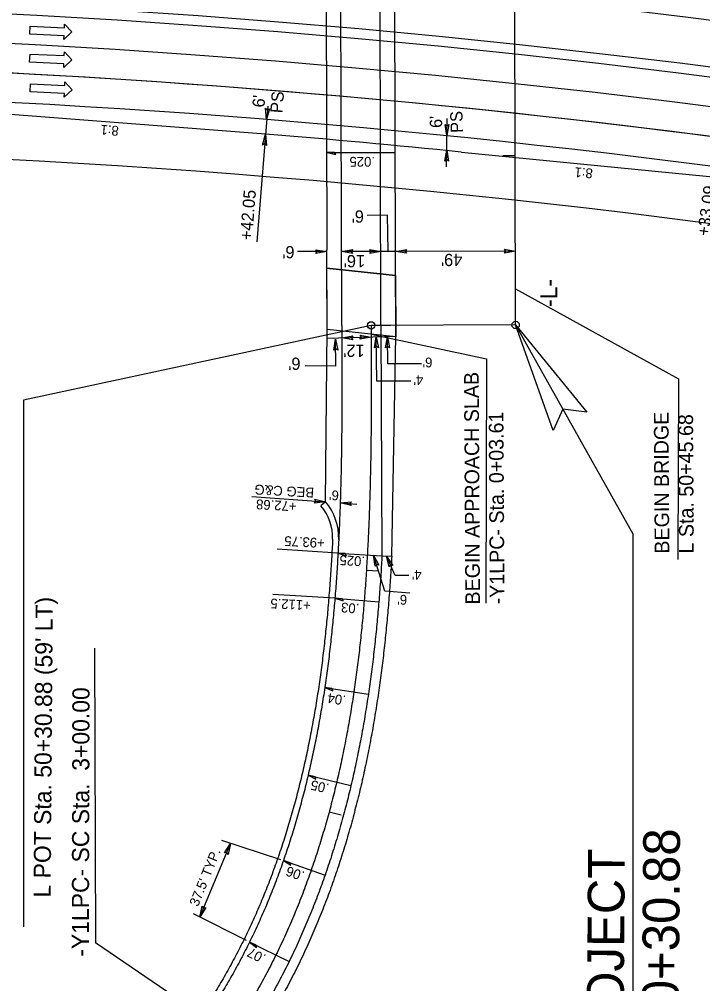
# Model space of a CAD drawing. Extents: x 2389099 to 2405615, y 552200 to 573532.
# Drawn here: x 2395029.1 to 2395308.3, y 553830.9 to 554224.7 of the extents above; entities that cross this region are included whole.
import ezdxf

# ---------------------------------------------------------------- set-up
doc = ezdxf.new("R2010")
doc.units = 0
for name, color, linetype in [('Old_Level_11', 7, 'Continuous'), ('Old_Level_22', 7, 'Continuous'), ('Prop Approach Slab', 7, 'Continuous'), ('Prop Approach Slab Hatching', 7, 'Continuous'), ('Prop Conc 2ft 6in Curb and Gutter', 7, 'Continuous'), ('Prop Dimension', 7, 'Continuous'), ('Prop Dimension Text', 7, 'Continuous'), ('Prop DSN Text', 7, 'Continuous'), ('Prop EOT', 7, 'Continuous'), ('Prop Horizontal Alignment', 7, 'Continuous'), ('Prop Horizontal Alignment Curve and Spiral Data', 7, 'Continuous'), ('Prop Horizontal Alignment Tick Large', 7, 'Continuous'), ('Prop Horizontal Alignment Tick Small', 7, 'Continuous'), ('Prop Lane Arrow Through CELL', 7, 'Continuous'), ('Prop Lane Lines', 7, 'Continuous'), ('Prop Super Arrow 1 Lane CELL', 7, 'Continuous'), ('Prop Superelevation Label', 7, 'Continuous')]:
    doc.layers.add(name, color=color, linetype=linetype)

msp = doc.modelspace()

# ---------------------------------------------------------------- linework, layer by layer
at = {"layer": 'Old_Level_22'}
for p, q in [((2395231.86, 554099.89), (2395279.7, 554014.59)), ((2395279.7, 554014.59), (2395279.71, 553656.75))]:
    msp.add_line(p, q, dxfattribs=at)
at = {"layer": 'Prop Approach Slab'}
for p, q in [((2395154.17, 554362.65), (2395154.78, 554130.56)), ((2395182.79, 554127.29), (2395182.18, 554359.37)), ((2395154.87, 554098.08), (2395154.78, 554130.56)), ((2395182.88, 554095.26), (2395182.79, 554127.29)), ((2395182.81, 554120.03), (2395154.8, 554123.08))]:
    msp.add_line(p, q, dxfattribs=at)
at = {"layer": 'Prop Approach Slab Hatching'}
msp.add_lwpolyline([(2395154.8, 554123.08), (2395182.81, 554120.03), (2395182.87, 554095.03), (2395154.87, 554098.08)], close=True, dxfattribs=at)
at = {"layer": 'Prop Conc 2ft 6in Curb and Gutter'}
msp.add_line((2395154.21, 554027.64), (2395152.31, 554026.02), dxfattribs=at)
for centre, radius, start, end in [((2394908.45, 553950.81), 235.5, 111.6201, 325.7741), ((2395137.11, 554013.02), 20, 358.0934, 40.5119)]:
    msp.add_arc(centre, radius, start, end, dxfattribs=at)
msp.add_spline([(2395157.09, 554012.36), (2395157.04, 554011.29), (2395156.83, 554007.32), (2395156.6, 554003.34), (2395156.35, 553999.38), (2395156.08, 553995.41), (2395155.78, 553991.45), (2395155.46, 553987.5), (2395155.12, 553983.55), (2395154.76, 553979.61), (2395154.36, 553975.67), (2395153.95, 553971.74), (2395153.5, 553967.81), (2395153.03, 553963.89), (2395152.52, 553959.98), (2395151.99, 553956.08), (2395151.43, 553952.18), (2395150.83, 553948.29), (2395150.21, 553944.41), (2395149.55, 553940.53), (2395148.86, 553936.67), (2395148.13, 553932.81), (2395147.37, 553928.97), (2395146.58, 553925.14), (2395145.75, 553921.31), (2395144.88, 553917.5), (2395143.97, 553913.7), (2395143.02, 553909.91), (2395142.04, 553906.14), (2395141.02, 553902.38), (2395139.95, 553898.64), (2395138.85, 553894.91), (2395137.7, 553891.19), (2395136.51, 553887.49), (2395135.28, 553883.81), (2395134.01, 553880.15), (2395132.69, 553876.51), (2395131.33, 553872.88), (2395129.92, 553869.28), (2395128.47, 553865.7), (2395126.97, 553862.14), (2395125.42, 553858.6), (2395123.83, 553855.09), (2395122.2, 553851.6), (2395120.51, 553848.14), (2395118.78, 553844.71), (2395117, 553841.31), (2395115.17, 553837.93), (2395113.29, 553834.58), (2395111.36, 553831.27), (2395109.39, 553827.99), (2395107.36, 553824.74), (2395105.29, 553821.53), (2395103.1, 553818.26)], degree=3, dxfattribs=at)
at = {"layer": 'Prop Dimension'}
for p, q in [((2395203.76, 554177.27), (2395203.83, 554184.18)), ((2395203.72, 554171.29), (2395203.76, 554177.27)), ((2395203.66, 554164.49), (2395203.72, 554171.29)), ((2395179.58, 554144.7), (2395171.15, 554144.66)), ((2395179.81, 554130.09), (2395179.58, 554144.7)), ((2395154.78, 554129.87), (2395142.75, 554129.84)), ((2395176.78, 554129.93), (2395160.78, 554129.89)), ((2395182.78, 554129.94), (2395172.78, 554129.92)), ((2395231.78, 554130.07), (2395182.78, 554129.94)), ((2395231.82, 554114.69), (2395298.34, 554077.96)), ((2395231.86, 554099.89), (2395172.86, 554099.73)), ((2395154.88, 554094.44), (2395182.88, 554095.26)), ((2395158.48, 554083.13), (2395158.32, 554094.16)), ((2395172.87, 554096.12), (2395219.92, 554086.07)), ((2395175.2, 554076.97), (2395174.95, 554095.09)), ((2395179.63, 554084.08), (2395179.48, 554095.1)), ((2395219.92, 554086.07), (2395219.66, 553986.33)), ((2395158.48, 554083.13), (2395145.93, 554083.15)), ((2395193.42, 554084.05), (2395179.63, 554084.08)), ((2395298.34, 554077.96), (2395298.15, 554004.14)), ((2395189, 554076.94), (2395175.2, 554076.97)), ((2395124.05, 554029.79), (2395154.21, 554027.64)), ((2395160.21, 554027.21), (2395167.03, 554026.73)), ((2395159.3, 554006.68), (2395134.46, 554008.34)), ((2395178.45, 553991.14), (2395173.84, 554005.86)), ((2395177.27, 554005.67), (2395181.27, 554005.45)), ((2395182.64, 553997.61), (2395179.1, 554005.52)), ((2395188.23, 553997.6), (2395182.64, 553997.61)), ((2395188.67, 553990.43), (2395178.45, 553991.14)), ((2395158.04, 553988.28), (2395132.74, 553989.77)), ((2395102.82, 553858.12), (2395115.41, 553888.15)), ((2395136, 553881.47), (2395111.88, 553889.3)), ((2395121.87, 553848.56), (2395100.3, 553859.38))]:
    msp.add_line(p, q, dxfattribs=at)
for points in [[(2395131.27, 554188.21), (2395130.14, 554183.79), (2395129.7, 554188.36), (2395130.45, 554187.72)], [(2395204.58, 554181.76), (2395203.76, 554177.27), (2395203.01, 554181.8), (2395203.8, 554181.22)], [(2395128.52, 554173.38), (2395129.66, 554177.8), (2395130.09, 554173.23), (2395129.34, 554173.87)], [(2395202.9, 554166.8), (2395203.72, 554171.29), (2395204.48, 554166.76), (2395203.69, 554167.34)], [(2395150.28, 554130.63), (2395154.78, 554129.87), (2395150.26, 554129.06), (2395150.83, 554129.86)], [(2395165.29, 554129.12), (2395160.78, 554129.89), (2395165.31, 554130.7), (2395164.73, 554129.9)], [(2395172.28, 554130.69), (2395176.78, 554129.93), (2395172.26, 554129.12), (2395172.83, 554129.92)], [(2395187.29, 554129.18), (2395182.78, 554129.94), (2395187.31, 554130.76), (2395186.73, 554129.95)], [(2395227.28, 554130.84), (2395231.78, 554130.07), (2395227.26, 554129.26), (2395227.83, 554130.06)], [(2395247.12, 554056.85), (2395231.86, 554099.89), (2395260.98, 554064.33), (2395251.19, 554065.44)], [(2395247.12, 554056.85), (2395231.86, 554099.89), (2395260.98, 554064.33), (2395251.19, 554065.44)], [(2395157.61, 554089.65), (2395158.32, 554094.16), (2395159.19, 554089.64), (2395158.38, 554090.21)], [(2395165.3, 554093.85), (2395160.8, 554094.62), (2395165.32, 554095.43), (2395164.75, 554094.63)], [(2395168.29, 554095.73), (2395172.79, 554094.96), (2395168.27, 554094.15), (2395168.84, 554094.95)], [(2395174.23, 554090.58), (2395174.95, 554095.09), (2395175.81, 554090.58), (2395175, 554091.14)], [(2395178.77, 554090.59), (2395179.48, 554095.1), (2395180.34, 554090.59), (2395179.53, 554091.15)], [(2395149.78, 554028.73), (2395154.21, 554027.64), (2395149.64, 554027.16), (2395150.27, 554027.92)], [(2395164.65, 554026.12), (2395160.21, 554027.21), (2395164.78, 554027.69), (2395164.15, 554026.93)], [(2395174.45, 554001.34), (2395173.84, 554005.86), (2395175.96, 554001.79), (2395175.02, 554002.09)], [(2395180.17, 554001.08), (2395179.1, 554005.52), (2395181.63, 554001.69), (2395180.66, 554001.9)], [(2395112.97, 553884.3), (2395115.41, 553888.15), (2395114.41, 553883.67), (2395113.89, 553884.51)], [(2395105.27, 553861.97), (2395102.82, 553858.12), (2395103.82, 553862.6), (2395104.34, 553861.76)]]:
    msp.add_lwpolyline(points, close=True, dxfattribs=at)
msp.add_arc((2394828.31, 550434.92), 3737.71, 73.27853, 89.01084, dxfattribs=at)
at = {"layer": 'Prop DSN Text'}
msp.add_line((2395130.58, 554189.23), (2395126.12, 554133.83), dxfattribs=at)
at = {"layer": 'Prop EOT'}
for p, q in [((2395160.86, 554099.7), (2395158.69, 554921.89)), ((2395176.86, 554099.74), (2395176.26, 554329.14)), ((2395129.66, 554177.8), (2394992.08, 554188.34)), ((2395209.68, 554170.5), (2395316.65, 554160.04)), ((2395154.21, 554027.64), (2395154.91, 554098.07)), ((2395176.86, 554099.74), (2395177.27, 554005.66)), ((2395181.27, 554005.45), (2395182.88, 554095.26))]:
    msp.add_line(p, q, dxfattribs=at)
for centre, radius, start, end in [((2394865.6, 554590.75), 1087, 256.52302, 12.63033), ((2394865.6, 554590.75), 1063, 256.52302, 12.63033), ((2394828.31, 550434.92), 3879, 67.475, 106.78848), ((2394828.31, 550434.92), 3867, 59.69891, 109.59769), ((2394828.31, 550434.92), 3843, 59.69891, 123.9393), ((2394828.31, 550434.92), 3839, 59.69891, 123.9393), ((2394828.31, 550434.92), 3801, 59.69891, 123.9393), ((2394828.31, 550434.92), 3797, 59.69891, 123.9393), ((2394828.31, 550434.92), 3761, 73.27853, 87.18326), ((2394908.45, 553950.81), 256, 111.6201, 325.7741), ((2394908.45, 553950.81), 260, 116.4784, 325.7741), ((2394828.31, 550434.92), 3755, 84.17087, 85.39696), ((2394908.45, 553950.81), 238, 111.6201, 325.7741), ((2395137.11, 554013.02), 22.5, 358.0934, 40.5115)]:
    msp.add_arc(centre, radius, start, end, dxfattribs=at)
for points in [[(2395160.86, 554099.7), (2395160.87, 554095.65), (2395160.88, 554091.6), (2395160.89, 554087.55), (2395160.9, 554083.5), (2395160.9, 554079.46), (2395160.9, 554075.42), (2395160.89, 554071.38), (2395160.87, 554067.35), (2395160.85, 554063.32), (2395160.82, 554059.29), (2395160.79, 554055.26), (2395160.74, 554051.24), (2395160.68, 554047.22), (2395160.61, 554043.2), (2395160.53, 554039.19), (2395160.43, 554035.17), (2395160.32, 554031.16), (2395160.2, 554027.16), (2395160.06, 554023.16), (2395159.9, 554019.16), (2395159.73, 554015.16), (2395159.54, 554011.17), (2395159.33, 554007.18), (2395159.1, 554003.19), (2395158.84, 553999.21), (2395158.57, 553995.23), (2395158.28, 553991.26), (2395157.96, 553987.29), (2395157.61, 553983.33), (2395157.25, 553979.37), (2395156.85, 553975.41), (2395156.43, 553971.46), (2395155.98, 553967.52), (2395155.51, 553963.58), (2395155, 553959.65), (2395154.47, 553955.73), (2395153.9, 553951.81), (2395153.3, 553947.9), (2395152.68, 553944), (2395152.01, 553940.1), (2395151.32, 553936.22), (2395150.59, 553932.34), (2395149.82, 553928.47), (2395149.02, 553924.62), (2395148.19, 553920.77), (2395147.31, 553916.93), (2395146.4, 553913.11), (2395145.45, 553909.3), (2395144.46, 553905.5), (2395143.43, 553901.71), (2395142.35, 553897.94), (2395141.24, 553894.18), (2395140.09, 553890.44), (2395138.89, 553886.71), (2395137.65, 553883.01), (2395136.36, 553879.31), (2395135.03, 553875.64), (2395133.66, 553871.99), (2395132.24, 553868.36), (2395130.78, 553864.74), (2395129.27, 553861.15), (2395127.71, 553857.59), (2395126.1, 553854.04), (2395124.45, 553850.53), (2395122.75, 553847.03), (2395121, 553843.57), (2395119.2, 553840.13), (2395117.36, 553836.72), (2395115.46, 553833.34), (2395113.51, 553830), (2395111.52, 553826.68), (2395109.47, 553823.4), (2395107.38, 553820.16), (2395105.18, 553816.87)], [(2395177.27, 554005.67), (2395177.06, 554002.1), (2395176.81, 553998.03), (2395176.53, 553993.95), (2395176.22, 553989.87), (2395175.89, 553985.79), (2395175.54, 553981.72), (2395175.16, 553977.64), (2395174.76, 553973.57), (2395174.32, 553969.49), (2395173.86, 553965.42), (2395173.37, 553961.36), (2395172.85, 553957.29), (2395172.29, 553953.23), (2395171.71, 553949.17), (2395171.09, 553945.11), (2395170.43, 553941.06), (2395169.75, 553937.01), (2395169.02, 553932.97), (2395168.26, 553928.93), (2395167.47, 553924.9), (2395166.63, 553920.87), (2395165.75, 553916.85), (2395164.84, 553912.84), (2395163.89, 553908.84), (2395162.89, 553904.85), (2395161.85, 553900.86), (2395160.77, 553896.89), (2395159.64, 553892.92), (2395158.47, 553888.97), (2395157.25, 553885.03), (2395155.99, 553881.1), (2395154.68, 553877.19), (2395153.33, 553873.29), (2395151.92, 553869.41), (2395150.47, 553865.55), (2395148.97, 553861.7), (2395147.41, 553857.87), (2395145.81, 553854.06), (2395144.16, 553850.27), (2395142.45, 553846.5), (2395140.69, 553842.76), (2395138.88, 553839.04), (2395137.01, 553835.34), (2395135.09, 553831.67), (2395133.12, 553828.03), (2395131.09, 553824.42), (2395129.01, 553820.83), (2395126.87, 553817.28), (2395124.67, 553813.76), (2395122.42, 553810.27), (2395120.14, 553806.86)], [(2395181.27, 554005.45), (2395181.06, 554001.86), (2395180.8, 553997.76), (2395180.52, 553993.66), (2395180.21, 553989.56), (2395179.88, 553985.46), (2395179.53, 553981.36), (2395179.14, 553977.26), (2395178.74, 553973.16), (2395178.3, 553969.06), (2395177.83, 553964.96), (2395177.34, 553960.86), (2395176.81, 553956.76), (2395176.25, 553952.67), (2395175.66, 553948.58), (2395175.04, 553944.49), (2395174.38, 553940.4), (2395173.69, 553936.32), (2395172.96, 553932.24), (2395172.19, 553928.17), (2395171.39, 553924.1), (2395170.54, 553920.04), (2395169.66, 553915.98), (2395168.74, 553911.93), (2395167.77, 553907.89), (2395166.76, 553903.86), (2395165.71, 553899.83), (2395164.62, 553895.82), (2395163.48, 553891.81), (2395162.3, 553887.81), (2395161.07, 553883.83), (2395159.79, 553879.86), (2395158.47, 553875.9), (2395157.1, 553871.96), (2395155.68, 553868.03), (2395154.2, 553864.12), (2395152.68, 553860.22), (2395151.11, 553856.34), (2395149.49, 553852.48), (2395147.81, 553848.65), (2395146.08, 553844.83), (2395144.3, 553841.03), (2395142.46, 553837.26), (2395140.57, 553833.51), (2395138.62, 553829.79), (2395136.62, 553826.1), (2395134.56, 553822.43), (2395132.45, 553818.79), (2395130.28, 553815.19), (2395128.05, 553811.62), (2395125.77, 553808.08), (2395123.47, 553804.64)]]:
    msp.add_spline(points, degree=3, dxfattribs=at)
at = {"layer": 'Prop Horizontal Alignment'}
msp.add_line((2395231.86, 554099.89), (2395228.72, 555288.08), dxfattribs=at)
for centre, radius, start, end in [((2394865.6, 554590.75), 1075, 256.52302, 12.63033), ((2394828.31, 550434.92), 3820, 59.69891, 123.9393), ((2394908.45, 553950.81), 250, 111.6201, 325.7741)]:
    msp.add_arc(centre, radius, start, end, dxfattribs=at)
msp.add_spline([(2395172.86, 554099.73), (2395172.87, 554095.68), (2395172.88, 554091.62), (2395172.89, 554087.57), (2395172.9, 554083.51), (2395172.9, 554079.46), (2395172.9, 554075.41), (2395172.89, 554071.35), (2395172.87, 554067.3), (2395172.85, 554063.24), (2395172.82, 554059.19), (2395172.78, 554055.14), (2395172.74, 554051.08), (2395172.68, 554047.03), (2395172.61, 554042.97), (2395172.52, 554038.92), (2395172.43, 554034.87), (2395172.32, 554030.82), (2395172.19, 554026.76), (2395172.05, 554022.71), (2395171.89, 554018.66), (2395171.72, 554014.61), (2395171.52, 554010.56), (2395171.31, 554006.51), (2395171.07, 554002.47), (2395170.82, 553998.42), (2395170.54, 553994.38), (2395170.24, 553990.33), (2395169.91, 553986.29), (2395169.57, 553982.25), (2395169.19, 553978.22), (2395168.79, 553974.18), (2395168.36, 553970.15), (2395167.9, 553966.12), (2395167.41, 553962.1), (2395166.9, 553958.08), (2395166.35, 553954.06), (2395165.77, 553950.05), (2395165.16, 553946.04), (2395164.51, 553942.04), (2395163.84, 553938.04), (2395163.12, 553934.05), (2395162.37, 553930.07), (2395161.58, 553926.09), (2395160.76, 553922.12), (2395159.9, 553918.16), (2395159, 553914.21), (2395158.06, 553910.26), (2395157.07, 553906.33), (2395156.05, 553902.41), (2395154.99, 553898.49), (2395153.88, 553894.59), (2395152.73, 553890.71), (2395151.53, 553886.83), (2395150.29, 553882.97), (2395149, 553879.13), (2395147.67, 553875.3), (2395146.29, 553871.49), (2395144.87, 553867.69), (2395143.39, 553863.92), (2395141.87, 553860.16), (2395140.3, 553856.42), (2395138.67, 553852.71), (2395137, 553849.02), (2395135.28, 553845.35), (2395133.5, 553841.7), (2395131.67, 553838.08), (2395129.8, 553834.49), (2395127.86, 553830.93), (2395125.88, 553827.39), (2395123.84, 553823.89), (2395121.75, 553820.41), (2395119.61, 553816.97), (2395117.41, 553813.57), (2395115.15, 553810.2)], degree=3, dxfattribs=at)
at = {"layer": 'Prop Horizontal Alignment Curve and Spiral Data'}
for p, q in [((2395172.86, 554099.73), (2395030.9, 554069.18)), ((2395030.9, 554069.18), (2395030.9, 553854.06)), ((2395059.86, 553967.91), (2395060.25, 553847.54)), ((2395113.91, 553811.04), (2395060.25, 553847.54))]:
    msp.add_line(p, q, dxfattribs=at)
for centre in [(2395172.86, 554099.73), (2395231.86, 554099.89)]:
    msp.add_circle(centre, 1.5, dxfattribs=at)
at = {"layer": 'Prop Horizontal Alignment Tick Large'}
msp.add_line((2395172.86, 554099.73), (2395180.86, 554099.75), dxfattribs=at)
at = {"layer": 'Prop Horizontal Alignment Tick Small'}
for p, q in [((2395231.68, 554169.01), (2395226.68, 554169)), ((2395170.91, 553999.77), (2395175.9, 553999.45)), ((2395155.7, 553901.1), (2395160.53, 553899.8))]:
    msp.add_line(p, q, dxfattribs=at)
at = {"layer": 'Prop Lane Arrow Through CELL'}
for p, q in [((2395033.41, 554218.62), (2395033.56, 554221.92)), ((2395033.56, 554221.92), (2395047.55, 554221.28)), ((2395050.62, 554219.54), (2395047.33, 554216.48)), ((2395047.55, 554221.28), (2395047.62, 554222.78)), ((2395047.62, 554222.78), (2395050.62, 554219.54)), ((2395047.4, 554217.98), (2395033.41, 554218.62)), ((2395047.33, 554216.48), (2395047.4, 554217.98)), ((2395047.5, 554209.87), (2395047.57, 554211.37)), ((2395047.57, 554211.37), (2395050.57, 554208.13)), ((2395033.36, 554207.21), (2395033.51, 554210.51)), ((2395047.35, 554206.57), (2395033.36, 554207.21)), ((2395033.51, 554210.51), (2395047.5, 554209.87)), ((2395050.57, 554208.13), (2395047.28, 554205.07)), ((2395047.28, 554205.07), (2395047.35, 554206.57)), ((2395033.56, 554195.03), (2395033.71, 554198.32)), ((2395033.71, 554198.32), (2395047.69, 554197.69)), ((2395050.77, 554195.94), (2395047.47, 554192.89)), ((2395047.69, 554197.69), (2395047.76, 554199.18)), ((2395047.76, 554199.18), (2395050.77, 554195.94)), ((2395047.54, 554194.39), (2395033.56, 554195.03)), ((2395047.47, 554192.89), (2395047.54, 554194.39))]:
    msp.add_line(p, q, dxfattribs=at)
at = {"layer": 'Prop Lane Lines'}
for radius, start, end in [(3855, 59.69891, 123.9393), (3785, 59.69891, 123.9393), (3773, 68.81433, 89.07696), (3773, 59.69891, 88.86914)]:
    msp.add_arc((2394828.31, 550434.92), radius, start, end, dxfattribs=at)
at = {"layer": 'Prop Super Arrow 1 Lane CELL'}
for p, q in [((2395154.93, 554170.27), (2395182.68, 554170.34)), ((2395159.3, 554006.68), (2395177.11, 554005.68)), ((2395158.04, 553988.28), (2395175.98, 553986.81)), ((2395153.9, 553951.81), (2395171.71, 553949.17)), ((2395147.09, 553915.98), (2395164.6, 553911.84)), ((2395137.01, 553881.16), (2395154.01, 553875.24)), ((2395123.18, 553847.9), (2395139.33, 553839.97))]:
    msp.add_line(p, q, dxfattribs=at)
for points in [[(2395154.93, 554170.27), (2395158.43, 554169.47), (2395157.88, 554170.27)], [(2395159.3, 554006.68), (2395162.75, 554005.68), (2395162.25, 554006.51)], [(2395158.04, 553988.28), (2395161.46, 553987.2), (2395160.98, 553988.04)], [(2395153.9, 553951.81), (2395157.25, 553950.5), (2395156.82, 553951.38)], [(2395147.09, 553915.98), (2395150.31, 553914.39), (2395149.96, 553915.3)], [(2395137.01, 553881.16), (2395140.05, 553879.25), (2395139.8, 553880.19)], [(2395123.18, 553847.9), (2395125.97, 553845.64), (2395125.83, 553846.6)]]:
    msp.add_lwpolyline(points, close=True, dxfattribs=at)

# ---------------------------------------------------------------- texts
at = {"layer": 'Old_Level_11'}
for s, height, rotation, p in [('BEGIN BRIDGE', 6, 90.3233, (2395294.63, 554006.53)), ('L Sta. 50+45.68', 6, 90.3233, (2395304.63, 554006.59)), ('BEG C&G', 4, 176.7944, (2395149.62, 554033.36)), ('+72.68', 4, 176.7944, (2395142.45, 554027.75))]:
    msp.add_text(s, height=height, rotation=rotation, dxfattribs=at).set_placement(p)
at = {"layer": 'Old_Level_22'}
for s, p in [('R-2719A -L- Sta. 50+30.88', (2395297.3, 553653.98)), ('BEGIN STATE PROJECT ', (2395274.8, 553654.14))]:
    msp.add_text(s, height=15, rotation=89.5902, dxfattribs=at).set_placement(p)
at = {"layer": 'Prop Dimension Text'}
for s, height, rotation, p in [("6'", 5, 91.7686, (2395201.87, 554180.4)), ('PS', 5, 91.7686, (2395210.36, 554178.42)), ('8:1', 4, 175.3625, (2395069.89, 554181.06)), ('8:1', 4, 175.3625, (2395263.5, 554163.7)), ("6'", 5, 179.9879, (2395169.9, 554146.68)), ("6'", 5, 179.9879, (2395141.56, 554132.12)), ("16'", 5, 179.9879, (2395170.38, 554128.44)), ("49'", 5, 179.9879, (2395210.09, 554128.95)), ("12'", 5, 179.9879, (2395170.19, 554091.85)), ("6'", 5, 179.9879, (2395144, 554086.56)), ("6'", 4, 179.7599, (2395197.88, 554086.57)), ("4'", 4, 179.7599, (2395194.13, 554079.36)), ('BEGIN APPROACH SLAB', 6, 90.3233, (2395217.31, 553985.75)), ('-Y1LPC- Sta. 0+03.61', 6, 90.3233, (2395227.3, 553985.81)), ("6'", 4, 176.7944, (2395159.77, 554032.2)), ('+93.75', 4, 176.7944, (2395153.98, 554012.77)), ("4'", 4, 179.7599, (2395193.48, 553999.88)), ('+112.5', 4, 176.7944, (2395148.28, 553987.29)), ("6'", 4, 179.7599, (2395187.55, 553989.66)), ("37.5' TYP.", 4, 67.8603, (2395102.14, 553862.13))]:
    msp.add_text(s, height=height, rotation=rotation, dxfattribs=at).set_placement(p)
at = {"layer": 'Prop DSN Text'}
for s, rotation, p in [("6'", 85.397, (2395129.24, 554188.57)), ('PS', 85.397, (2395136.57, 554186.24)), ('+33.09', 82.2817, (2395310.87, 554135.98)), ('+42.05', 85.397, (2395124.17, 554134.33))]:
    msp.add_text(s, height=5, rotation=rotation, dxfattribs=at).set_placement(p)
at = {"layer": 'Prop Horizontal Alignment Curve and Spiral Data'}
for s, rotation, p in [('-L-', 90, (2395248.88, 554107.24)), ("L POT Sta. 50+30.88 (59' LT)", 89.5902, (2395041.94, 553866.07)), ('-Y1LPC- SC Sta.  3+00.00', 89.8665, (2395057.56, 553841.89))]:
    msp.add_text(s, height=7, rotation=rotation, dxfattribs=at).set_placement(p)
at = {"layer": 'Prop Superelevation Label'}
for s, rotation, p in [('.025', 180.1515, (2395174.4, 554168.55)), ('.025', 176.7944, (2395170.43, 554005.28)), ('.03', 175.3172, (2395168.14, 553985.97)), ('.04', 171.5572, (2395162.72, 553948.45)), ('.05', 166.7228, (2395155.93, 553912.4)), ('.06', 160.8142, (2395145.95, 553876.5)), ('.07', 153.8313, (2395130.21, 553842.54))]:
    msp.add_text(s, height=4, rotation=rotation, dxfattribs=at).set_placement(p)

doc.saveas('drawing.dxf')
